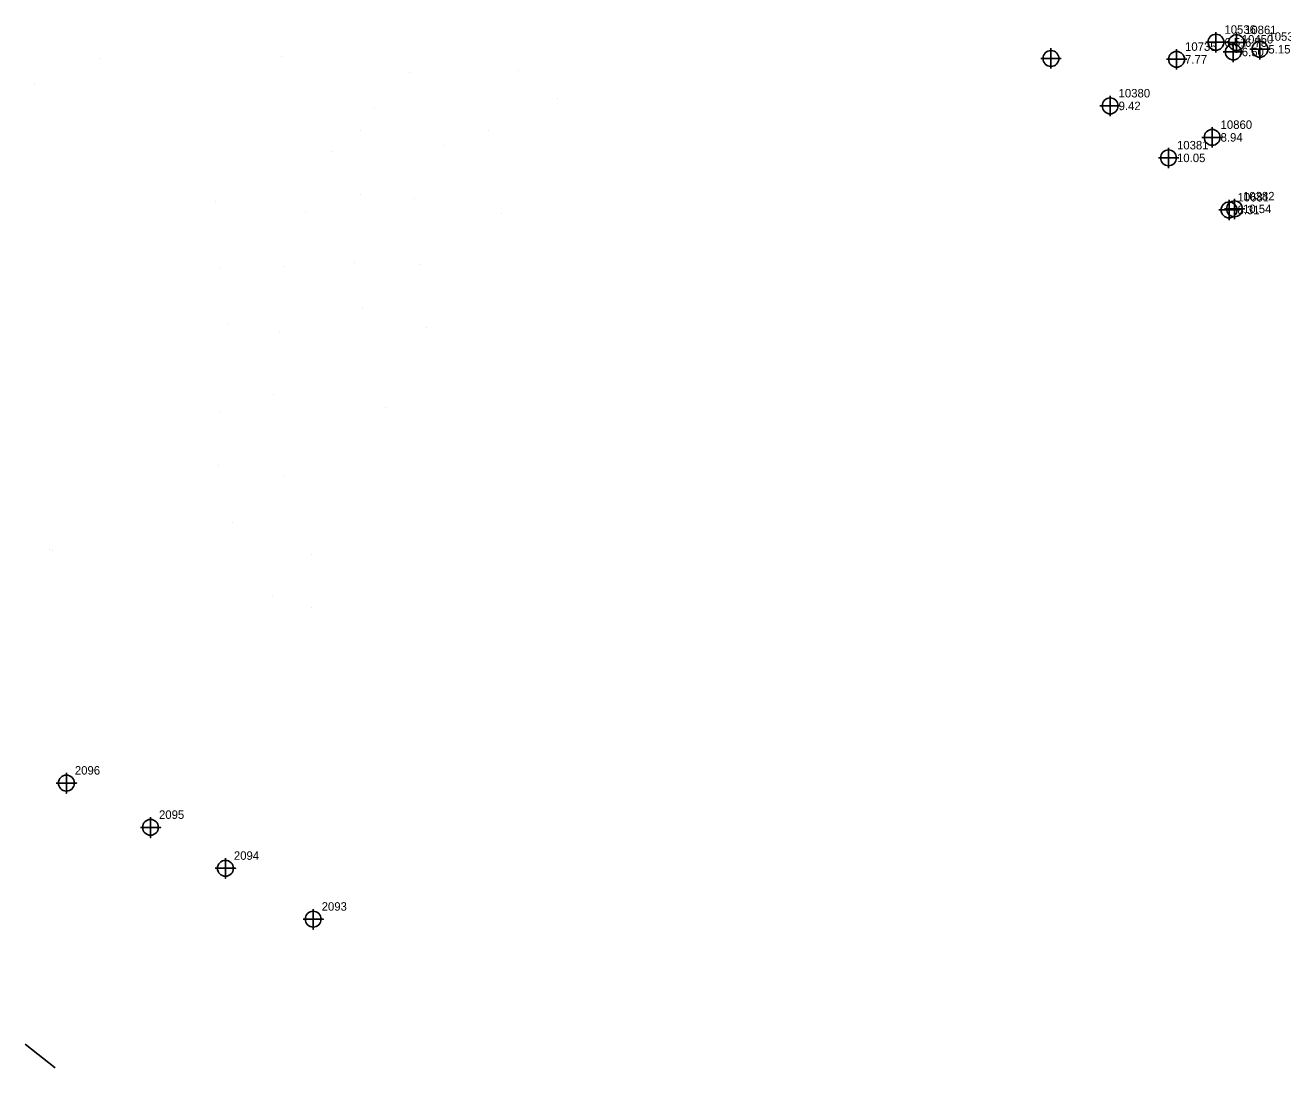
# Model space of a CAD drawing. Extents: x 2062781 to 2066835, y 358981 to 366501.
# Drawn here: x 2064487.7 to 2064858.6, y 361400.3 to 361707.8 of the extents above; entities that cross this region are included whole.
import ezdxf

# ---------------------------------------------------------------- set-up
doc = ezdxf.new("R2010")
doc.units = 0
for name, color, linetype in [('COGO Default Point Elevation', 7, 'Continuous'), ('COGO Default Point Number', 7, 'Continuous'), ('Exist DTM Regular Point CELL', 7, 'Continuous'), ('Exist DTM Regular Point Cogo Number', 7, 'Continuous'), ('Exist DTM Regular Point Underwater CELL', 7, 'Continuous'), ('PH Exist DTM Breakline', 7, 'Continuous'), ('PH Exist DTM Point', 7, 'Continuous')]:
    doc.layers.add(name, color=color, linetype=linetype)

msp = doc.modelspace()

# ---------------------------------------------------------------- linework, layer by layer
at = {"layer": 'Exist DTM Regular Point CELL'}
for points in [[(2064499.87, 361487.27), (2064499.87, 361481.27), (2064499.87, 361484.27), (2064502.87, 361484.27), (2064496.87, 361484.27)], [(2064524.68, 361474.22), (2064524.68, 361468.22), (2064524.68, 361471.22), (2064527.68, 361471.22), (2064521.68, 361471.22)], [(2064546.77, 361462.14), (2064546.77, 361456.14), (2064546.77, 361459.14), (2064549.77, 361459.14), (2064543.77, 361459.14)], [(2064572.65, 361447.14), (2064572.65, 361441.14), (2064572.65, 361444.14), (2064575.65, 361444.14), (2064569.65, 361444.14)]]:
    msp.add_lwpolyline(points, dxfattribs=at)
for centre in [(2064499.87, 361484.27), (2064524.68, 361471.22), (2064546.77, 361459.14), (2064572.65, 361444.14)]:
    msp.add_circle(centre, 2.34, dxfattribs=at)
at = {"layer": 'Exist DTM Regular Point Underwater CELL'}
for points in [[(2064838.87, 361705.72), (2064838.87, 361702.72)], [(2064844.95, 361705.61), (2064844.95, 361702.61)], [(2064835.87, 361702.72), (2064838.87, 361702.72)], [(2064838.87, 361702.72), (2064841.87, 361702.72)], [(2064838.87, 361702.72), (2064838.87, 361699.72)], [(2064841.95, 361702.61), (2064844.95, 361702.61)], [(2064843.98, 361702.85), (2064843.98, 361699.85)], [(2064844.95, 361702.61), (2064847.95, 361702.61)], [(2064844.95, 361702.61), (2064844.95, 361699.61)], [(2064851.84, 361703.65), (2064851.84, 361700.65)], [(2064787.21, 361697.93), (2064790.21, 361697.93)], [(2064790.21, 361700.93), (2064790.21, 361697.93)], [(2064790.21, 361697.93), (2064793.21, 361697.93)], [(2064790.21, 361697.93), (2064790.21, 361694.93)], [(2064824.26, 361697.68), (2064827.26, 361697.68)], [(2064827.26, 361700.68), (2064827.26, 361697.68)], [(2064827.26, 361697.68), (2064830.26, 361697.68)], [(2064827.26, 361697.68), (2064827.26, 361694.68)], [(2064840.98, 361699.85), (2064843.98, 361699.85)], [(2064843.98, 361699.85), (2064846.98, 361699.85)], [(2064843.98, 361699.85), (2064843.98, 361696.85)], [(2064848.84, 361700.65), (2064851.84, 361700.65)], [(2064851.84, 361700.65), (2064854.84, 361700.65)], [(2064851.84, 361700.65), (2064851.84, 361697.65)], [(2064807.66, 361686.95), (2064807.66, 361683.95)], [(2064804.66, 361683.95), (2064807.66, 361683.95)], [(2064807.66, 361683.95), (2064810.66, 361683.95)], [(2064807.66, 361683.95), (2064807.66, 361680.95)], [(2064837.74, 361677.67), (2064837.74, 361674.67)], [(2064824.89, 361671.62), (2064824.89, 361668.62)], [(2064834.74, 361674.67), (2064837.74, 361674.67)], [(2064837.74, 361674.67), (2064840.74, 361674.67)], [(2064837.74, 361674.67), (2064837.74, 361671.67)], [(2064821.89, 361668.62), (2064824.89, 361668.62)], [(2064824.89, 361668.62), (2064827.89, 361668.62)], [(2064824.89, 361668.62), (2064824.89, 361665.62)], [(2064839.73, 361653.27), (2064842.73, 361653.27)], [(2064841.35, 361653.59), (2064844.35, 361653.59)], [(2064842.73, 361656.27), (2064842.73, 361653.27)], [(2064842.73, 361653.27), (2064845.73, 361653.27)], [(2064842.73, 361653.27), (2064842.73, 361650.27)], [(2064844.35, 361656.59), (2064844.35, 361653.59)], [(2064844.35, 361653.59), (2064847.35, 361653.59)], [(2064844.35, 361653.59), (2064844.35, 361650.59)]]:
    msp.add_lwpolyline(points, dxfattribs=at)
for centre in [(2064838.87, 361702.72), (2064844.95, 361702.61), (2064843.98, 361699.85), (2064851.84, 361700.65), (2064790.21, 361697.93), (2064827.26, 361697.68), (2064807.66, 361683.95), (2064837.74, 361674.67), (2064824.89, 361668.62), (2064842.73, 361653.27), (2064844.35, 361653.59)]:
    msp.add_circle(centre, 2.34, dxfattribs=at)
at = {"layer": 'PH Exist DTM Breakline'}
msp.add_lwpolyline([(2064496.52, 361400.3), (2064487.71, 361407.28)], dxfattribs=at)
at = {"layer": 'PH Exist DTM Point'}
for p, q in [((2064510.02, 361698.02), (2064510.02, 361698.02)), ((2064563.28, 361698.39), (2064563.28, 361698.39)), ((2064633.21, 361694.34), (2064633.21, 361694.34)), ((2064490.41, 361690.2), (2064490.41, 361690.2)), ((2064601.01, 361693.76), (2064601.01, 361693.76)), ((2064590.83, 361683.37), (2064590.83, 361683.37)), ((2064644.64, 361686.27), (2064644.64, 361686.27)), ((2064586.62, 361676.69), (2064586.62, 361676.69)), ((2064624.43, 361676.62), (2064624.43, 361676.62)), ((2064611.3, 361672.27), (2064611.3, 361672.27)), ((2064578.21, 361670.45), (2064578.21, 361670.45)), ((2064586.54, 361657.96), (2064586.54, 361657.96)), ((2064602.57, 361656.71), (2064602.57, 361656.71)), ((2064543.96, 361655.8), (2064543.96, 361655.8)), ((2064570.47, 361652.69), (2064570.47, 361652.69)), ((2064628.23, 361652.14), (2064628.23, 361652.14)), ((2064544.97, 361636), (2064544.97, 361636)), ((2064564.15, 361636.6), (2064564.15, 361636.6)), ((2064584.88, 361637.91), (2064584.88, 361637.91)), ((2064604.4, 361637.1), (2064604.4, 361637.1)), ((2064587.14, 361624.16), (2064587.14, 361624.16)), ((2064547.64, 361619.68), (2064547.64, 361619.68)), ((2064562.59, 361617.53), (2064562.59, 361617.53)), ((2064606.03, 361618.48), (2064606.03, 361618.48)), ((2064560.97, 361598.78), (2064560.97, 361598.78)), ((2064545.34, 361593.75), (2064545.34, 361593.75)), ((2064594.08, 361594.9), (2064594.08, 361594.9)), ((2064544.75, 361577.78), (2064544.75, 361577.78)), ((2064564.28, 361574.73), (2064564.28, 361574.73)), ((2064548.97, 361561.11), (2064548.97, 361561.11)), ((2064494.78, 361553.12), (2064494.78, 361553.12)), ((2064495.82, 361552.79), (2064495.82, 361552.79)), ((2064572.08, 361551.7), (2064572.08, 361551.7)), ((2064560.58, 361539.38), (2064560.58, 361539.38)), ((2064572.19, 361536.07), (2064572.19, 361536.07))]:
    msp.add_line(p, q, dxfattribs=at)

# ---------------------------------------------------------------- texts
at = {"layer": 'COGO Default Point Elevation'}
for s, p in [('6.51', (2064841.37, 361701.47)), ('6.78', (2064847.45, 361701.36)), ('5.15', (2064854.34, 361699.4)), ('7.77', (2064829.76, 361696.43)), ('6.50', (2064846.48, 361698.6)), ('9.42', (2064810.16, 361682.7)), ('8.94', (2064840.24, 361673.42)), ('10.05', (2064827.39, 361667.37)), ('8.31', (2064845.23, 361652.02)), ('10.54', (2064846.85, 361652.34))]:
    msp.add_text(s, height=2.5, dxfattribs=at).set_placement(p)
at = {"layer": 'COGO Default Point Number'}
for s, p in [('10536', (2064841.37, 361705.22)), ('10861', (2064847.45, 361705.11)), ('10537', (2064854.34, 361703.15)), ('10735', (2064829.76, 361700.18)), ('10450', (2064846.48, 361702.35)), ('10380', (2064810.16, 361686.45)), ('10860', (2064840.24, 361677.17)), ('10381', (2064827.39, 361671.12)), ('10681', (2064845.23, 361655.77)), ('10382', (2064846.85, 361656.09))]:
    msp.add_text(s, height=2.5, dxfattribs=at).set_placement(p)
at = {"layer": 'Exist DTM Regular Point Cogo Number'}
for s, p in [('2096', (2064502.37, 361486.77)), ('2096', (2064502.37, 361486.77)), ('2096', (2064502.37, 361486.77)), ('2095', (2064527.18, 361473.72)), ('2095', (2064527.18, 361473.72)), ('2095', (2064527.18, 361473.72)), ('2094', (2064549.27, 361461.64)), ('2094', (2064549.27, 361461.64)), ('2094', (2064549.27, 361461.64)), ('2093', (2064575.15, 361446.64)), ('2093', (2064575.15, 361446.64)), ('2093', (2064575.15, 361446.64))]:
    msp.add_text(s, height=2.5, dxfattribs=at).set_placement(p)

doc.saveas('drawing.dxf')
